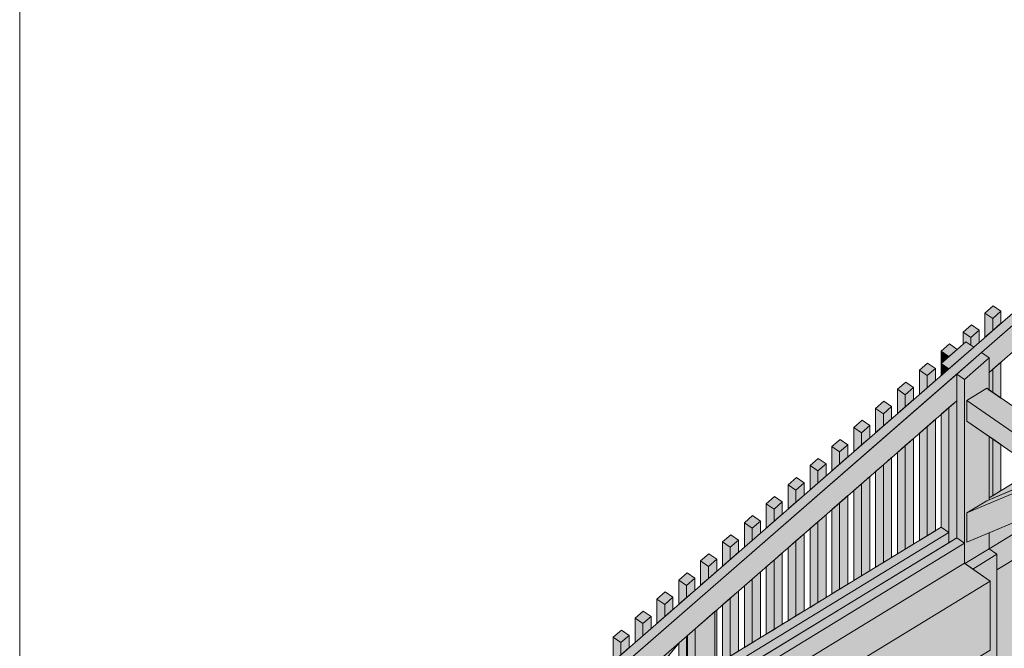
# Model space of a CAD drawing. Header units: millimetres. Extents: x 0 to 1517, y -116 to 725.
# Tile 360 of 501: x 990 to 1033, y 608 to 636. Entities that reach past the tile are written whole.
import ezdxf

# ---------------------------------------------------------------- set-up
doc = ezdxf.new("R2010")
doc.units = ezdxf.units.MM
doc.layers.add('Ech.1_100', color=7, linetype='Continuous')

msp = doc.modelspace()

# ---------------------------------------------------------------- hatches: boundary and pattern name
at = {"layer": 'Ech.1_100', "linetype": 'Continuous', "lineweight": 5, "true_color": 0xd4c4b3, "transparency": 33554687}
for points in [[(1097.756, 678.441), (1097.413, 678.678), (999.659, 593.46), (1000.001, 593.223), (1097.756, 678.441)], [(1032.196, 621.289), (1032.538, 621.052), (1032.538, 620.412), (1044.008, 630.41), (1044.008, 631.586), (1032.196, 621.289)], [(1009.25, 601.285), (1009.592, 601.049), (1009.592, 600.408), (1031.103, 619.16), (1031.103, 620.336), (1009.25, 601.285)], [(1032.538, 614.795), (1034.44, 615.593), (1034.96, 615.911), (1034.618, 616.147), (1032.538, 614.877), (1032.538, 614.795)], [(1036.25, 614.894), (1032.538, 613.338), (1032.538, 612.628), (1036.25, 614.894)], [(1020.434, 607.038), (1030.76, 613.346), (1030.418, 613.582), (1020.434, 607.484), (1020.434, 607.038)], [(1030.76, 613.346), (1020.434, 607.038), (1020.434, 606.593), (1030.76, 612.9), (1030.76, 613.346)], [(1010.159, 599.871), (1031.446, 612.873), (1031.103, 613.109), (1009.816, 600.108), (1010.159, 599.871)], [(1010.837, 599.403), (1031.446, 611.991), (1031.446, 612.873), (1010.159, 599.871), (1010.837, 599.403)]]:
    msp.add_hatch(color=9, dxfattribs=at).paths.add_polyline_path(points)
at = {"layer": 'Ech.1_100', "linetype": 'Continuous', "lineweight": 5, "true_color": 0xeaddd7, "transparency": 33554687}
for points in [[(1033.059, 623.111), (1032.716, 623.348), (1032.352, 623.03), (1032.694, 622.794), (1033.059, 623.111)], [(1032.694, 622.794), (1032.352, 623.03), (1032.352, 621.96), (1032.694, 622.259), (1032.694, 622.794)], [(1033.059, 623.111), (1032.694, 622.794), (1032.694, 622.259), (1033.059, 622.576), (1033.059, 623.111)], [(1032.093, 622.27), (1031.751, 622.506), (1031.387, 622.189), (1031.729, 621.952), (1032.093, 622.27)], [(1031.729, 621.952), (1031.387, 622.189), (1031.387, 621.654), (1031.511, 621.762), (1031.729, 621.611), (1031.729, 621.952)], [(1031.729, 621.611), (1031.853, 621.525), (1032.093, 621.735), (1032.093, 622.27), (1031.729, 621.952), (1031.729, 621.611)], [(1031.128, 621.428), (1030.786, 621.665), (1030.421, 621.347), (1030.764, 621.111), (1031.128, 621.428)], [(1030.764, 621.111), (1030.421, 621.347), (1030.421, 620.812), (1030.764, 621.111)], [(1030.163, 620.587), (1029.82, 620.824), (1029.456, 620.506), (1029.799, 620.269), (1030.163, 620.587)], [(1029.799, 619.734), (1030.163, 620.052), (1030.163, 620.587), (1029.799, 620.269), (1029.799, 619.734)], [(1032.538, 619.633), (1032.694, 619.526), (1032.694, 620.548), (1032.538, 620.412), (1032.538, 619.633)], [(1032.694, 619.526), (1033.059, 619.274), (1033.059, 620.865), (1032.694, 620.548), (1032.694, 619.526)], [(1029.799, 620.269), (1029.456, 620.506), (1029.456, 619.436), (1029.799, 619.734), (1029.799, 620.269)], [(1029.198, 619.746), (1028.855, 619.982), (1028.491, 619.665), (1028.834, 619.428), (1029.198, 619.746)], [(1028.834, 618.893), (1029.198, 619.21), (1029.198, 619.746), (1028.834, 619.428), (1028.834, 618.893)], [(1028.834, 619.428), (1028.491, 619.665), (1028.491, 618.594), (1028.834, 618.893), (1028.834, 619.428)], [(1028.233, 618.904), (1027.89, 619.141), (1027.526, 618.823), (1027.868, 618.587), (1028.233, 618.904)], [(1027.868, 618.587), (1027.526, 618.823), (1027.526, 617.753), (1027.868, 618.051), (1027.868, 618.587)], [(1027.868, 618.051), (1028.233, 618.369), (1028.233, 618.904), (1027.868, 618.587), (1027.868, 618.051)], [(1027.267, 618.063), (1026.925, 618.299), (1026.561, 617.982), (1026.903, 617.745), (1027.267, 618.063)], [(1026.903, 617.745), (1026.561, 617.982), (1026.561, 616.911), (1026.903, 617.21), (1026.903, 617.745)], [(1026.903, 617.21), (1027.267, 617.528), (1027.267, 618.063), (1026.903, 617.745), (1026.903, 617.21)], [(1029.456, 612.995), (1029.799, 613.204), (1029.799, 618.023), (1029.456, 617.725), (1029.456, 612.995)], [(1029.799, 613.204), (1030.163, 613.427), (1030.163, 618.341), (1029.799, 618.023), (1029.799, 613.204)], [(1032.538, 614.877), (1032.694, 614.973), (1032.694, 617.476), (1032.538, 617.583), (1032.538, 614.877)], [(1026.302, 617.221), (1025.96, 617.458), (1025.595, 617.14), (1025.938, 616.904), (1026.302, 617.221)], [(1025.938, 616.904), (1025.595, 617.14), (1025.595, 616.07), (1025.938, 616.369), (1025.938, 616.904)], [(1025.938, 616.369), (1026.302, 616.686), (1026.302, 617.221), (1025.938, 616.904), (1025.938, 616.369)], [(1028.491, 612.405), (1028.834, 612.615), (1028.834, 617.182), (1028.491, 616.883), (1028.491, 612.405)], [(1028.834, 612.615), (1029.198, 612.837), (1029.198, 617.499), (1028.834, 617.182), (1028.834, 612.615)], [(1032.694, 614.973), (1033.059, 615.195), (1033.059, 617.224), (1032.694, 617.476), (1032.694, 614.973)], [(1027.868, 612.025), (1028.233, 612.247), (1028.233, 616.658), (1027.868, 616.341), (1027.868, 612.025)], [(1024.63, 616.299), (1024.973, 616.062), (1025.337, 616.38), (1024.994, 616.616), (1024.63, 616.299)], [(1024.973, 616.062), (1024.63, 616.299), (1024.63, 615.229), (1024.973, 615.527), (1024.973, 616.062)], [(1024.973, 615.527), (1025.337, 615.845), (1025.337, 616.38), (1024.973, 616.062), (1024.973, 615.527)], [(1027.526, 611.816), (1027.868, 612.025), (1027.868, 616.341), (1027.526, 616.042), (1027.526, 611.816)], [(1024.372, 615.538), (1024.029, 615.775), (1023.665, 615.458), (1024.008, 615.221), (1024.372, 615.538)], [(1026.903, 611.435), (1027.267, 611.658), (1027.267, 615.817), (1026.903, 615.499), (1026.903, 611.435)], [(1024.008, 615.221), (1023.665, 615.458), (1023.665, 614.387), (1024.008, 614.686), (1024.008, 615.221)], [(1024.008, 614.686), (1024.372, 615.003), (1024.372, 615.538), (1024.008, 615.221), (1024.008, 614.686)], [(1026.561, 611.226), (1026.903, 611.435), (1026.903, 615.499), (1026.561, 615.201), (1026.561, 611.226)], [(1023.407, 614.697), (1023.064, 614.934), (1022.7, 614.616), (1023.042, 614.38), (1023.407, 614.697)], [(1025.938, 610.846), (1026.302, 611.068), (1026.302, 614.975), (1025.938, 614.658), (1025.938, 610.846)], [(1023.042, 614.38), (1022.7, 614.616), (1022.7, 613.546), (1023.042, 613.844), (1023.042, 614.38)], [(1023.042, 613.844), (1023.407, 614.162), (1023.407, 614.697), (1023.042, 614.38), (1023.042, 613.844)], [(1025.595, 610.637), (1025.938, 610.846), (1025.938, 614.658), (1025.595, 614.359), (1025.595, 610.637)], [(1022.441, 613.856), (1022.099, 614.092), (1021.735, 613.775), (1022.077, 613.538), (1022.441, 613.856)], [(1024.973, 610.256), (1025.337, 610.479), (1025.337, 614.134), (1024.973, 613.816), (1024.973, 610.256)], [(1022.077, 613.538), (1021.735, 613.775), (1021.735, 612.704), (1022.077, 613.003), (1022.077, 613.538)], [(1022.077, 613.003), (1022.441, 613.321), (1022.441, 613.856), (1022.077, 613.538), (1022.077, 613.003)], [(1024.63, 610.047), (1024.973, 610.256), (1024.973, 613.816), (1024.63, 613.518), (1024.63, 610.047)], [(1021.476, 613.014), (1021.134, 613.251), (1020.77, 612.933), (1021.112, 612.697), (1021.476, 613.014)], [(1024.008, 609.667), (1024.372, 609.889), (1024.372, 613.292), (1024.008, 612.975), (1024.008, 609.667)], [(1021.112, 612.697), (1020.77, 612.933), (1020.77, 611.863), (1021.112, 612.162), (1021.112, 612.697)], [(1021.112, 612.162), (1021.476, 612.479), (1021.476, 613.014), (1021.112, 612.697), (1021.112, 612.162)], [(1023.665, 609.458), (1024.008, 609.667), (1024.008, 612.975), (1023.665, 612.676), (1023.665, 609.458)], [(1020.511, 612.173), (1020.169, 612.409), (1019.804, 612.092), (1020.147, 611.855), (1020.511, 612.173)], [(1023.042, 609.077), (1023.407, 609.3), (1023.407, 612.451), (1023.042, 612.133), (1023.042, 609.077)], [(1020.147, 611.855), (1019.804, 612.092), (1019.804, 611.022), (1020.147, 611.32), (1020.147, 611.855)], [(1020.147, 611.32), (1020.511, 611.638), (1020.511, 612.173), (1020.147, 611.855), (1020.147, 611.32)], [(1022.7, 608.868), (1023.042, 609.077), (1023.042, 612.133), (1022.7, 611.835), (1022.7, 608.868)], [(1019.546, 611.331), (1019.203, 611.568), (1018.839, 611.25), (1019.182, 611.014), (1019.546, 611.331)], [(1022.077, 608.488), (1022.441, 608.71), (1022.441, 611.61), (1022.077, 611.292), (1022.077, 608.488)], [(1019.182, 611.014), (1018.839, 611.25), (1018.839, 610.18), (1019.182, 610.479), (1019.182, 611.014)], [(1019.182, 610.479), (1019.546, 610.796), (1019.546, 611.331), (1019.182, 611.014), (1019.182, 610.479)], [(1021.735, 608.279), (1022.077, 608.488), (1022.077, 611.292), (1021.735, 610.993), (1021.735, 608.279)], [(1018.581, 610.49), (1018.238, 610.727), (1017.874, 610.409), (1018.217, 610.172), (1018.581, 610.49)], [(1021.112, 607.898), (1021.476, 608.121), (1021.476, 610.768), (1021.112, 610.451), (1021.112, 607.898)], [(1018.217, 610.172), (1017.874, 610.409), (1017.874, 609.339), (1018.217, 609.637), (1018.217, 610.172)], [(1018.217, 609.637), (1018.581, 609.955), (1018.581, 610.49), (1018.217, 610.172), (1018.217, 609.637)], [(1020.77, 607.689), (1021.112, 607.898), (1021.112, 610.451), (1020.77, 610.152), (1020.77, 607.689)], [(1017.616, 609.649), (1017.273, 609.885), (1016.909, 609.568), (1017.251, 609.331), (1017.616, 609.649)], [(1020.434, 607.484), (1020.511, 607.531), (1020.511, 609.927), (1020.434, 609.859), (1020.434, 607.484)], [(1017.251, 609.331), (1016.909, 609.568), (1016.909, 608.497), (1017.251, 608.796), (1017.251, 609.331)], [(1017.251, 608.796), (1017.616, 609.113), (1017.616, 609.649), (1017.251, 609.331), (1017.251, 608.796)], [(1016.65, 608.807), (1016.308, 609.044), (1015.944, 608.726), (1016.286, 608.49), (1016.65, 608.807)], [(1016.286, 608.49), (1015.944, 608.726), (1015.944, 607.656), (1016.286, 607.955), (1016.286, 608.49)], [(1016.286, 607.955), (1016.65, 608.272), (1016.65, 608.807), (1016.286, 608.49), (1016.286, 607.955)], [(1018.839, 606.51), (1019.182, 606.719), (1019.182, 608.768), (1018.872, 608.497), (1018.839, 608.458), (1018.839, 606.51)], [(1019.182, 606.719), (1019.217, 606.741), (1019.217, 608.799), (1019.182, 608.768), (1019.182, 606.719)]]:
    msp.add_hatch(color=254, dxfattribs=at).paths.add_polyline_path(points)
at = {"layer": 'Ech.1_100', "linetype": 'Continuous', "lineweight": 5, "true_color": 0xe0c8b3, "transparency": 33554687}
for points in [[(1031.853, 621.525), (1031.511, 621.762), (1030.418, 620.809), (1030.76, 620.573), (1031.853, 621.525)], [(1032.538, 621.052), (1032.196, 621.289), (1031.103, 620.336), (1031.446, 620.1), (1032.538, 621.052)], [(1032.538, 613.338), (1031.555, 612.925), (1031.555, 614.216), (1032.429, 614.75), (1032.538, 614.795), (1032.538, 617.583), (1031.555, 618.262), (1031.555, 619.175), (1032.429, 619.709), (1032.538, 619.633), (1032.538, 621.052), (1031.446, 620.1), (1031.446, 611.991), (1031.469, 611.974), (1032.538, 612.628), (1032.538, 613.338)], [(1030.76, 620.573), (1030.418, 620.809), (1030.418, 620.274), (1030.76, 620.573)], [(1031.446, 620.1), (1031.103, 620.336), (1031.103, 613.109), (1031.446, 612.873), (1031.446, 620.1)], [(1030.418, 613.582), (1030.76, 613.346), (1030.76, 618.862), (1030.418, 618.563), (1030.418, 613.582)], [(1030.76, 612.9), (1031.103, 613.109), (1031.103, 619.16), (1030.76, 618.862), (1030.76, 612.9)]]:
    msp.add_hatch(color=9, dxfattribs=at).paths.add_polyline_path(points)
at = {"layer": 'Ech.1_100', "linetype": 'Continuous', "lineweight": 5, "true_color": 0xe3bbbb, "transparency": 33554687}
for points in [[(1032.429, 619.709), (1031.555, 619.175), (1054.196, 603.541), (1054.397, 603.717), (1054.397, 604.252), (1054.581, 604.413), (1032.429, 619.709)], [(1054.196, 603.541), (1031.555, 619.175), (1031.555, 618.262), (1053.611, 603.032), (1054.196, 603.541)]]:
    msp.add_hatch(color=9, dxfattribs=at).paths.add_polyline_path(points)
at = {"layer": 'Ech.1_100', "linetype": 'Continuous', "lineweight": 5, "true_color": 0xe0d9d1, "transparency": 33554687}
for points in [[(1035.05, 615.849), (1032.429, 614.75), (1031.555, 614.216), (1035.201, 615.745), (1035.05, 615.849)], [(1031.555, 612.925), (1036.363, 614.942), (1035.201, 615.745), (1031.555, 614.216), (1031.555, 612.925)], [(1019.56, 606.059), (1020.434, 606.593), (1020.434, 609.859), (1019.56, 609.097), (1019.56, 606.059)], [(1019.217, 605.849), (1019.56, 606.059), (1019.56, 609.097), (1019.217, 608.799), (1019.217, 605.849)], [(1012.379, 601.673), (1014.128, 602.741), (1018.872, 608.497), (1015.788, 605.809), (1012.379, 601.673)]]:
    msp.add_hatch(color=254, dxfattribs=at).paths.add_polyline_path(points)
at = {"layer": 'Ech.1_100', "linetype": 'Continuous', "lineweight": 5, "true_color": 0xdcdcdc, "transparency": 33554687}
for points in [[(1036.363, 614.942), (1036.25, 614.894), (1032.538, 612.628), (1032.881, 612.391), (1032.881, 611.696), (1037.223, 614.348), (1036.363, 614.942)], [(1032.538, 612.628), (1031.469, 611.974), (1031.812, 611.738), (1032.881, 612.391), (1032.538, 612.628)], [(1032.583, 608.164), (1031.788, 607.678), (1031.788, 588.911), (1032.881, 589.578), (1032.881, 612.391), (1031.812, 611.738), (1032.583, 611.205), (1032.583, 608.164)]]:
    msp.add_hatch(color=254, dxfattribs=at).paths.add_polyline_path(points)
at = {"layer": 'Ech.1_100', "linetype": 'Continuous', "lineweight": 5, "true_color": 0xf8f8f8, "transparency": 33554687}
msp.add_hatch(color=7, dxfattribs=at).paths.add_polyline_path([(1037.223, 614.348), (1032.881, 611.696), (1032.881, 590.024), (1051.953, 601.673), (1049.697, 605.735), (1037.223, 614.348)])
at = {"layer": 'Ech.1_100', "linetype": 'Continuous', "lineweight": 5, "true_color": 0xb3b3b3, "transparency": 33554687}
for points in [[(1011.974, 598.618), (1032.583, 611.205), (1031.446, 611.991), (1010.837, 599.403), (1011.974, 598.618)], [(1032.583, 611.205), (1011.974, 598.618), (1014.312, 597.004), (1032.583, 608.164), (1032.583, 611.205)]]:
    msp.add_hatch(color=253, dxfattribs=at).paths.add_polyline_path(points)

# ---------------------------------------------------------------- linework, layer by layer
at = {"layer": 'Ech.1_100', "color": 7, "linetype": 'Continuous', "lineweight": 5}
for points in [[(989.75, 464.855), (1235.653, 464.855), (1235.653, 719.38), (989.75, 719.38), (989.75, 464.855)], [(1097.756, 678.441), (1097.413, 678.678), (999.659, 593.46), (1000.001, 593.223), (1097.756, 678.441)], [(1032.196, 621.289), (1032.538, 621.052), (1032.538, 620.412), (1044.008, 630.41), (1044.008, 631.586), (1032.196, 621.289)], [(1033.059, 623.111), (1032.716, 623.348), (1032.352, 623.03), (1032.694, 622.794), (1033.059, 623.111)], [(1032.694, 622.794), (1032.352, 623.03), (1032.352, 621.96), (1032.694, 622.259), (1032.694, 622.794)], [(1033.059, 623.111), (1032.694, 622.794), (1032.694, 622.259), (1033.059, 622.576), (1033.059, 623.111)], [(1032.093, 622.27), (1031.751, 622.506), (1031.387, 622.189), (1031.729, 621.952), (1032.093, 622.27)], [(1031.729, 621.952), (1031.387, 622.189), (1031.387, 621.654), (1031.511, 621.762), (1031.729, 621.611), (1031.729, 621.952)], [(1031.729, 621.611), (1031.853, 621.525), (1032.093, 621.735), (1032.093, 622.27), (1031.729, 621.952), (1031.729, 621.611)], [(1031.853, 621.525), (1031.511, 621.762), (1030.418, 620.809), (1030.76, 620.573), (1031.853, 621.525)], [(1031.128, 621.428), (1030.786, 621.665), (1030.421, 621.347), (1030.764, 621.111), (1031.128, 621.428)], [(1030.764, 621.111), (1030.421, 621.347), (1030.421, 620.812), (1030.764, 621.111)], [(1032.538, 621.052), (1032.196, 621.289), (1031.103, 620.336), (1031.446, 620.1), (1032.538, 621.052)], [(1032.538, 613.338), (1031.555, 612.925), (1031.555, 614.216), (1032.429, 614.75), (1032.538, 614.795), (1032.538, 617.583), (1031.555, 618.262), (1031.555, 619.175), (1032.429, 619.709), (1032.538, 619.633), (1032.538, 621.052), (1031.446, 620.1), (1031.446, 611.991), (1031.469, 611.974), (1032.538, 612.628), (1032.538, 613.338)], [(1030.163, 620.587), (1029.82, 620.824), (1029.456, 620.506), (1029.799, 620.269), (1030.163, 620.587)], [(1029.799, 619.734), (1030.163, 620.052), (1030.163, 620.587), (1029.799, 620.269), (1029.799, 619.734)], [(1030.76, 620.573), (1030.418, 620.809), (1030.418, 620.274), (1030.76, 620.573)], [(1032.538, 619.633), (1032.694, 619.526), (1032.694, 620.548), (1032.538, 620.412), (1032.538, 619.633)], [(1032.694, 619.526), (1033.059, 619.274), (1033.059, 620.865), (1032.694, 620.548), (1032.694, 619.526)], [(1009.25, 601.285), (1009.592, 601.049), (1009.592, 600.408), (1031.103, 619.16), (1031.103, 620.336), (1009.25, 601.285)], [(1029.799, 620.269), (1029.456, 620.506), (1029.456, 619.436), (1029.799, 619.734), (1029.799, 620.269)], [(1031.446, 620.1), (1031.103, 620.336), (1031.103, 613.109), (1031.446, 612.873), (1031.446, 620.1)], [(1029.198, 619.746), (1028.855, 619.982), (1028.491, 619.665), (1028.834, 619.428), (1029.198, 619.746)], [(1028.834, 618.893), (1029.198, 619.21), (1029.198, 619.746), (1028.834, 619.428), (1028.834, 618.893)], [(1032.429, 619.709), (1031.555, 619.175), (1054.196, 603.541), (1054.397, 603.717), (1054.397, 604.252), (1054.581, 604.413), (1032.429, 619.709)], [(1028.834, 619.428), (1028.491, 619.665), (1028.491, 618.594), (1028.834, 618.893), (1028.834, 619.428)], [(1028.233, 618.904), (1027.89, 619.141), (1027.526, 618.823), (1027.868, 618.587), (1028.233, 618.904)], [(1027.868, 618.587), (1027.526, 618.823), (1027.526, 617.753), (1027.868, 618.051), (1027.868, 618.587)], [(1027.868, 618.051), (1028.233, 618.369), (1028.233, 618.904), (1027.868, 618.587), (1027.868, 618.051)], [(1030.418, 613.582), (1030.76, 613.346), (1030.76, 618.862), (1030.418, 618.563), (1030.418, 613.582)], [(1030.76, 612.9), (1031.103, 613.109), (1031.103, 619.16), (1030.76, 618.862), (1030.76, 612.9)], [(1054.196, 603.541), (1031.555, 619.175), (1031.555, 618.262), (1053.611, 603.032), (1054.196, 603.541)], [(1027.267, 618.063), (1026.925, 618.299), (1026.561, 617.982), (1026.903, 617.745), (1027.267, 618.063)], [(1026.903, 617.745), (1026.561, 617.982), (1026.561, 616.911), (1026.903, 617.21), (1026.903, 617.745)], [(1026.903, 617.21), (1027.267, 617.528), (1027.267, 618.063), (1026.903, 617.745), (1026.903, 617.21)], [(1029.456, 612.995), (1029.799, 613.204), (1029.799, 618.023), (1029.456, 617.725), (1029.456, 612.995)], [(1029.799, 613.204), (1030.163, 613.427), (1030.163, 618.341), (1029.799, 618.023), (1029.799, 613.204)], [(1032.538, 614.877), (1032.694, 614.973), (1032.694, 617.476), (1032.538, 617.583), (1032.538, 614.877)], [(1026.302, 617.221), (1025.96, 617.458), (1025.595, 617.14), (1025.938, 616.904), (1026.302, 617.221)], [(1025.938, 616.904), (1025.595, 617.14), (1025.595, 616.07), (1025.938, 616.369), (1025.938, 616.904)], [(1025.938, 616.369), (1026.302, 616.686), (1026.302, 617.221), (1025.938, 616.904), (1025.938, 616.369)], [(1028.491, 612.405), (1028.834, 612.615), (1028.834, 617.182), (1028.491, 616.883), (1028.491, 612.405)], [(1028.834, 612.615), (1029.198, 612.837), (1029.198, 617.499), (1028.834, 617.182), (1028.834, 612.615)], [(1032.694, 614.973), (1033.059, 615.195), (1033.059, 617.224), (1032.694, 617.476), (1032.694, 614.973)], [(1027.868, 612.025), (1028.233, 612.247), (1028.233, 616.658), (1027.868, 616.341), (1027.868, 612.025)], [(1024.63, 616.299), (1024.973, 616.062), (1025.337, 616.38), (1024.994, 616.616), (1024.63, 616.299)], [(1024.973, 616.062), (1024.63, 616.299), (1024.63, 615.229), (1024.973, 615.527), (1024.973, 616.062)], [(1024.973, 615.527), (1025.337, 615.845), (1025.337, 616.38), (1024.973, 616.062), (1024.973, 615.527)], [(1027.526, 611.816), (1027.868, 612.025), (1027.868, 616.341), (1027.526, 616.042), (1027.526, 611.816)], [(1024.372, 615.538), (1024.029, 615.775), (1023.665, 615.458), (1024.008, 615.221), (1024.372, 615.538)], [(1026.903, 611.435), (1027.267, 611.658), (1027.267, 615.817), (1026.903, 615.499), (1026.903, 611.435)], [(1035.05, 615.849), (1032.429, 614.75), (1031.555, 614.216), (1035.201, 615.745), (1035.05, 615.849)], [(1032.538, 614.795), (1034.44, 615.593), (1034.96, 615.911), (1034.618, 616.147), (1032.538, 614.877), (1032.538, 614.795)], [(1024.008, 615.221), (1023.665, 615.458), (1023.665, 614.387), (1024.008, 614.686), (1024.008, 615.221)], [(1024.008, 614.686), (1024.372, 615.003), (1024.372, 615.538), (1024.008, 615.221), (1024.008, 614.686)], [(1026.561, 611.226), (1026.903, 611.435), (1026.903, 615.499), (1026.561, 615.201), (1026.561, 611.226)], [(1031.555, 612.925), (1036.363, 614.942), (1035.201, 615.745), (1031.555, 614.216), (1031.555, 612.925)], [(1023.407, 614.697), (1023.064, 614.934), (1022.7, 614.616), (1023.042, 614.38), (1023.407, 614.697)], [(1025.938, 610.846), (1026.302, 611.068), (1026.302, 614.975), (1025.938, 614.658), (1025.938, 610.846)], [(1036.363, 614.942), (1036.25, 614.894), (1032.538, 612.628), (1032.881, 612.391), (1032.881, 611.696), (1037.223, 614.348), (1036.363, 614.942)], [(1036.25, 614.894), (1032.538, 613.338), (1032.538, 612.628), (1036.25, 614.894)], [(1023.042, 614.38), (1022.7, 614.616), (1022.7, 613.546), (1023.042, 613.844), (1023.042, 614.38)], [(1023.042, 613.844), (1023.407, 614.162), (1023.407, 614.697), (1023.042, 614.38), (1023.042, 613.844)], [(1025.595, 610.637), (1025.938, 610.846), (1025.938, 614.658), (1025.595, 614.359), (1025.595, 610.637)], [(1022.441, 613.856), (1022.099, 614.092), (1021.735, 613.775), (1022.077, 613.538), (1022.441, 613.856)], [(1024.973, 610.256), (1025.337, 610.479), (1025.337, 614.134), (1024.973, 613.816), (1024.973, 610.256)], [(1037.223, 614.348), (1032.881, 611.696), (1032.881, 590.024), (1051.953, 601.673), (1049.697, 605.735), (1037.223, 614.348)], [(1022.077, 613.538), (1021.735, 613.775), (1021.735, 612.704), (1022.077, 613.003), (1022.077, 613.538)], [(1022.077, 613.003), (1022.441, 613.321), (1022.441, 613.856), (1022.077, 613.538), (1022.077, 613.003)], [(1024.63, 610.047), (1024.973, 610.256), (1024.973, 613.816), (1024.63, 613.518), (1024.63, 610.047)], [(1020.434, 607.038), (1030.76, 613.346), (1030.418, 613.582), (1020.434, 607.484), (1020.434, 607.038)], [(1030.76, 613.346), (1020.434, 607.038), (1020.434, 606.593), (1030.76, 612.9), (1030.76, 613.346)], [(1021.476, 613.014), (1021.134, 613.251), (1020.77, 612.933), (1021.112, 612.697), (1021.476, 613.014)], [(1024.008, 609.667), (1024.372, 609.889), (1024.372, 613.292), (1024.008, 612.975), (1024.008, 609.667)], [(1010.159, 599.871), (1031.446, 612.873), (1031.103, 613.109), (1009.816, 600.108), (1010.159, 599.871)], [(1010.837, 599.403), (1031.446, 611.991), (1031.446, 612.873), (1010.159, 599.871), (1010.837, 599.403)], [(1021.112, 612.697), (1020.77, 612.933), (1020.77, 611.863), (1021.112, 612.162), (1021.112, 612.697)], [(1021.112, 612.162), (1021.476, 612.479), (1021.476, 613.014), (1021.112, 612.697), (1021.112, 612.162)], [(1023.665, 609.458), (1024.008, 609.667), (1024.008, 612.975), (1023.665, 612.676), (1023.665, 609.458)], [(1020.511, 612.173), (1020.169, 612.409), (1019.804, 612.092), (1020.147, 611.855), (1020.511, 612.173)], [(1023.042, 609.077), (1023.407, 609.3), (1023.407, 612.451), (1023.042, 612.133), (1023.042, 609.077)], [(1032.538, 612.628), (1031.469, 611.974), (1031.812, 611.738), (1032.881, 612.391), (1032.538, 612.628)], [(1032.583, 608.164), (1031.788, 607.678), (1031.788, 588.911), (1032.881, 589.578), (1032.881, 612.391), (1031.812, 611.738), (1032.583, 611.205), (1032.583, 608.164)], [(1011.974, 598.618), (1032.583, 611.205), (1031.446, 611.991), (1010.837, 599.403), (1011.974, 598.618)], [(1020.147, 611.855), (1019.804, 612.092), (1019.804, 611.022), (1020.147, 611.32), (1020.147, 611.855)], [(1020.147, 611.32), (1020.511, 611.638), (1020.511, 612.173), (1020.147, 611.855), (1020.147, 611.32)], [(1022.7, 608.868), (1023.042, 609.077), (1023.042, 612.133), (1022.7, 611.835), (1022.7, 608.868)], [(1019.546, 611.331), (1019.203, 611.568), (1018.839, 611.25), (1019.182, 611.014), (1019.546, 611.331)], [(1022.077, 608.488), (1022.441, 608.71), (1022.441, 611.61), (1022.077, 611.292), (1022.077, 608.488)], [(1032.583, 611.205), (1011.974, 598.618), (1014.312, 597.004), (1032.583, 608.164), (1032.583, 611.205)], [(1019.182, 611.014), (1018.839, 611.25), (1018.839, 610.18), (1019.182, 610.479), (1019.182, 611.014)], [(1019.182, 610.479), (1019.546, 610.796), (1019.546, 611.331), (1019.182, 611.014), (1019.182, 610.479)], [(1021.735, 608.279), (1022.077, 608.488), (1022.077, 611.292), (1021.735, 610.993), (1021.735, 608.279)], [(1018.581, 610.49), (1018.238, 610.727), (1017.874, 610.409), (1018.217, 610.172), (1018.581, 610.49)], [(1021.112, 607.898), (1021.476, 608.121), (1021.476, 610.768), (1021.112, 610.451), (1021.112, 607.898)], [(1018.217, 610.172), (1017.874, 610.409), (1017.874, 609.339), (1018.217, 609.637), (1018.217, 610.172)], [(1018.217, 609.637), (1018.581, 609.955), (1018.581, 610.49), (1018.217, 610.172), (1018.217, 609.637)], [(1020.77, 607.689), (1021.112, 607.898), (1021.112, 610.451), (1020.77, 610.152), (1020.77, 607.689)], [(1017.616, 609.649), (1017.273, 609.885), (1016.909, 609.568), (1017.251, 609.331), (1017.616, 609.649)], [(1019.56, 606.059), (1020.434, 606.593), (1020.434, 609.859), (1019.56, 609.097), (1019.56, 606.059)], [(1020.434, 607.484), (1020.511, 607.531), (1020.511, 609.927), (1020.434, 609.859), (1020.434, 607.484)], [(1017.251, 609.331), (1016.909, 609.568), (1016.909, 608.497), (1017.251, 608.796), (1017.251, 609.331)], [(1017.251, 608.796), (1017.616, 609.113), (1017.616, 609.649), (1017.251, 609.331), (1017.251, 608.796)], [(1016.65, 608.807), (1016.308, 609.044), (1015.944, 608.726), (1016.286, 608.49), (1016.65, 608.807)], [(1019.217, 605.849), (1019.56, 606.059), (1019.56, 609.097), (1019.217, 608.799), (1019.217, 605.849)], [(1012.379, 601.673), (1014.128, 602.741), (1018.872, 608.497), (1015.788, 605.809), (1012.379, 601.673)], [(1016.286, 608.49), (1015.944, 608.726), (1015.944, 607.656), (1016.286, 607.955), (1016.286, 608.49)], [(1016.286, 607.955), (1016.65, 608.272), (1016.65, 608.807), (1016.286, 608.49), (1016.286, 607.955)], [(1018.839, 606.51), (1019.182, 606.719), (1019.182, 608.768), (1018.872, 608.497), (1018.839, 608.458), (1018.839, 606.51)], [(1019.182, 606.719), (1019.217, 606.741), (1019.217, 608.799), (1019.182, 608.768), (1019.182, 606.719)]]:
    msp.add_lwpolyline(points, close=True, dxfattribs=at)

doc.saveas('drawing.dxf')
